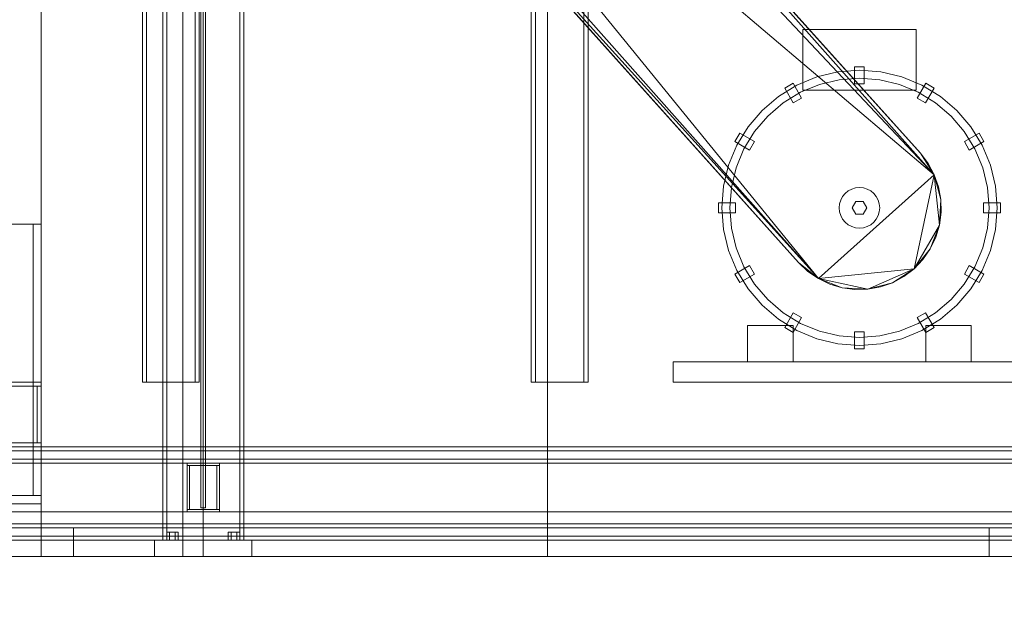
# Model space of a CAD drawing. Header units: millimetres. Extents: x -2233 to 61924, y -68080 to 6847.
# Tile 940 of 1022: x 46235 to 47450, y -55 to 662. Entities that reach past the tile are written whole.
import ezdxf

# ---------------------------------------------------------------- set-up
doc = ezdxf.new("R2010")
doc.units = ezdxf.units.MM
for name, color, linetype, lineweight in [('COTAS_O', 1, 'Continuous', 0), ('COTAS_P', 1, 'Continuous', 0), ('lateral_secador', 7, 'Continuous', 0)]:
    doc.layers.add(name, color=color, linetype=linetype, lineweight=lineweight)
doc.dimstyles.new('R19_100', dxfattribs={"dimtxt": 250, "dimasz": 150, "dimexe": 150, "dimexo": 80, "dimgap": 100, "dimtad": 1, "dimtih": 1, "dimtoh": 1, "dimdsep": 46, "dimcen": 0.09, "dimadec": 0, "dimazin": 0, "dimtfac": 1, "dimtdec": 4, "dimtofl": 0, "dimtmove": 0, "dimatfit": 3, "dimfxl": 1, "dimtolj": 1, "dimtzin": 0, "dimarcsym": 0})

# ---------------------------------------------------------------- blocks, each defined once
blk = doc.blocks.new('DIM_R27_29')
at = {"layer": 'COTAS_O'}
for p, q in [((40461.1, 0), (40461.1, -900)), ((60461.1, 0), (60461.1, -900)), ((40461.1, -900), (40611.1, -855)), ((60461.1, -900), (60311.1, -855)), ((40461.1, -900), (60461.1, -900)), ((40461.1, -900), (40611.1, -945)), ((60461.1, -900), (60311.1, -945))]:
    blk.add_line(p, q, dxfattribs=at)
blk.add_text('20000 O', height=250, dxfattribs=at).set_placement((50461.1, -800))
blk = doc.blocks.new('DIM_R27_33')
at = {"layer": 'COTAS_P'}
for p, q in [((857.9, 0), (857.9, -2500)), ((61924.1, 0), (61924.1, -2500)), ((857.9, -2500), (1007.9, -2455)), ((61924.1, -2500), (61774.1, -2455)), ((857.9, -2500), (61924.1, -2500)), ((857.9, -2500), (1007.9, -2545)), ((61924.1, -2500), (61774.1, -2545))]:
    blk.add_line(p, q, dxfattribs=at)
blk.add_text('61066.24 P', height=250, dxfattribs=at).set_placement((31391, -2400))

msp = doc.modelspace()

# ---------------------------------------------------------------- linework, layer by layer
at = {"layer": 'lateral_secador'}
for p, q in [((46261.134, 410), (46261.134, 2925)), ((46261.134, 2925), (46261.134, 0)), ((46411.134, 2925), (46411.134, 20)), ((46416.134, 20), (46416.134, 2925)), ((46436.134, 0), (46436.134, 2925)), ((46458.134, 2925), (46458.134, 60)), ((46461.134, 0), (46461.134, 2925)), ((46464.134, 60), (46464.134, 2925)), ((46506.134, 2925), (46506.134, 20)), ((46511.134, 20), (46511.134, 2925)), ((46886.134, 0), (46886.134, 2925)), ((46666.607, 1210.852), (47363.478, 470.91)), ((46724.84, 1188.374), (47346.316, 497.443)), ((46724.84, 1188.374), (47363.478, 470.91)), ((47346.316, 497.443), (46736.316, 1177.443)), ((47220.472, 342.625), (46566.909, 1146.37)), ((46566.909, 1146.37), (47363.478, 470.91)), ((47220.472, 342.625), (46563.527, 1084.04)), ((47195.951, 362.557), (46576.326, 1055.148)), ((47220.472, 342.625), (46576.326, 1055.148)), ((46585.951, 1042.557), (47195.951, 362.557)), ((46436.134, 1010), (46436.134, 0)), ((46461.134, 0), (46461.134, 1010)), ((46886.134, 0), (46886.134, 1010)), ((46386.134, 695), (46386.134, 215)), ((46391.134, 215), (46391.134, 695)), ((46451.134, 695), (46451.134, 215)), ((46456.134, 215), (46456.134, 695)), ((46866.134, 695), (46866.134, 215)), ((46871.134, 215), (46871.134, 695)), ((46931.134, 695), (46931.134, 215)), ((46936.134, 215), (46936.134, 695)), ((47201.134, 650), (47341.134, 650)), ((47201.134, 650), (47201.134, 575)), ((47341.134, 575), (47341.134, 650)), ((47244.54, 597.907), (47218.601, 591.68)), ((47271.134, 600), (47244.54, 597.907)), ((47265.134, 583), (47265.134, 604)), ((47277.134, 604), (47265.134, 604)), ((47297.728, 597.907), (47271.134, 600)), ((47277.134, 583), (47277.134, 604)), ((47323.667, 591.68), (47297.728, 597.907)), ((47189.33, 583.688), (47178.938, 577.688)), ((47199.83, 565.502), (47189.33, 583.688)), ((47218.601, 591.68), (47193.955, 581.471)), ((47246.104, 588.03), (47221.691, 582.169)), ((47271.134, 590), (47246.104, 588.03)), ((47296.163, 588.03), (47271.134, 590)), ((47320.577, 582.169), (47296.163, 588.03)), ((47348.312, 581.471), (47323.667, 591.68)), ((47342.438, 565.502), (47352.938, 583.688)), ((47363.33, 577.688), (47352.938, 583.688)), ((47193.955, 581.471), (47171.21, 567.533)), ((47198.495, 572.561), (47177.088, 559.443)), ((47189.438, 559.502), (47178.938, 577.688)), ((47221.691, 582.169), (47198.495, 572.561)), ((47201.134, 575), (47341.134, 575)), ((47265.134, 583), (47277.134, 583)), ((47343.772, 572.561), (47320.577, 582.169)), ((47365.18, 559.443), (47343.772, 572.561)), ((47371.057, 567.533), (47348.312, 581.471)), ((47352.83, 559.502), (47363.33, 577.688)), ((47171.21, 567.533), (47150.926, 550.208)), ((47177.088, 559.443), (47157.997, 543.137)), ((47189.438, 559.502), (47199.83, 565.502)), ((47342.438, 565.502), (47352.83, 559.502)), ((47384.271, 543.137), (47365.18, 559.443)), ((47391.342, 550.208), (47371.057, 567.533)), ((47150.926, 550.208), (47133.601, 529.923)), ((47408.667, 529.923), (47391.342, 550.208)), ((47157.997, 543.137), (47141.691, 524.046)), ((47400.577, 524.046), (47384.271, 543.137)), ((47133.601, 529.923), (47119.663, 507.178)), ((47141.691, 524.046), (47128.573, 502.638)), ((47413.695, 502.638), (47400.577, 524.046)), ((47422.605, 507.178), (47408.667, 529.923)), ((47123.445, 522.196), (47117.445, 511.804)), ((47135.632, 501.304), (47117.445, 511.804)), ((47141.632, 511.696), (47123.445, 522.196)), ((47135.632, 501.304), (47141.632, 511.696)), ((47400.636, 511.696), (47418.822, 522.196)), ((47400.636, 511.696), (47406.636, 501.304)), ((47406.636, 501.304), (47424.822, 511.804)), ((47424.822, 511.804), (47418.822, 522.196)), ((47119.663, 507.178), (47109.454, 482.533)), ((47128.573, 502.638), (47118.965, 479.443)), ((47423.303, 479.443), (47413.695, 502.638)), ((47432.813, 482.533), (47422.605, 507.178)), ((47346.316, 497.443), (47363.478, 470.91)), ((47355.941, 484.852), (47346.316, 497.443)), ((47109.454, 482.533), (47103.227, 456.594)), ((47118.965, 479.443), (47113.104, 455.03)), ((47363.478, 470.91), (47355.941, 484.852)), ((47429.164, 455.03), (47423.303, 479.443)), ((47439.041, 456.594), (47432.813, 482.533)), ((47363.478, 470.91), (47220.472, 342.625)), ((47363.478, 470.91), (47338.577, 354.817)), ((47363.478, 470.91), (47371.6, 440.371)), ((47368.741, 455.96), (47363.478, 470.91)), ((47363.478, 470.91), (47369.888, 408.818)), ((47103.227, 456.594), (47101.134, 430)), ((47113.104, 455.03), (47111.134, 430)), ((47257.245, 450.787), (47253.456, 447.678)), ((47261.567, 453.097), (47257.245, 450.787)), ((47266.257, 454.52), (47261.567, 453.097)), ((47271.134, 455), (47266.257, 454.52)), ((47276.011, 454.52), (47271.134, 455)), ((47280.701, 453.097), (47276.011, 454.52)), ((47285.023, 450.787), (47280.701, 453.097)), ((47288.812, 447.678), (47285.023, 450.787)), ((47371.6, 440.371), (47368.741, 455.96)), ((47431.134, 430), (47429.164, 455.03)), ((47441.134, 430), (47439.041, 456.594)), ((47248.037, 439.567), (47246.614, 434.877)), ((47250.347, 443.889), (47248.037, 439.567)), ((47253.456, 447.678), (47250.347, 443.889)), ((47266.634, 437.794), (47262.134, 430)), ((47275.634, 437.794), (47266.634, 437.794)), ((47280.134, 430), (47275.634, 437.794)), ((47291.921, 443.889), (47288.812, 447.678)), ((47294.231, 439.567), (47291.921, 443.889)), ((47295.654, 434.877), (47294.231, 439.567)), ((47371.6, 440.371), (47369.888, 408.818)), ((47371.985, 424.527), (47371.6, 440.371)), ((47118.134, 436), (47097.134, 436)), ((47097.134, 436), (47097.134, 424)), ((47101.134, 430), (47103.227, 403.406)), ((47111.134, 430), (47113.104, 404.97)), ((47118.134, 424), (47118.134, 436)), ((47246.614, 434.877), (47246.134, 430)), ((47246.134, 430), (47246.614, 425.123)), ((47262.134, 430), (47266.634, 422.206)), ((47275.634, 422.206), (47280.134, 430)), ((47296.134, 430), (47295.654, 434.877)), ((47295.654, 425.123), (47296.134, 430)), ((47424.134, 436), (47445.134, 436)), ((47424.134, 436), (47424.134, 424)), ((47429.164, 404.97), (47431.134, 430)), ((47439.041, 403.406), (47441.134, 430)), ((47445.134, 424), (47445.134, 436)), ((47118.134, 424), (47097.134, 424)), ((47246.614, 425.123), (47248.037, 420.433)), ((47248.037, 420.433), (47250.347, 416.111)), ((47250.347, 416.111), (47253.456, 412.322)), ((47266.634, 422.206), (47275.634, 422.206)), ((47288.812, 412.322), (47291.921, 416.111)), ((47291.921, 416.111), (47294.231, 420.433)), ((47294.231, 420.433), (47295.654, 425.123)), ((47369.888, 408.818), (47371.985, 424.527)), ((47424.134, 424), (47445.134, 424)), ((45661.134, 410), (46261.134, 410)), ((46251.134, 410), (46261.134, 410)), ((46251.134, 410), (46251.134, 75)), ((46261.134, 75), (46261.134, 410)), ((47103.227, 403.406), (47109.454, 377.467)), ((47113.104, 404.97), (47118.965, 380.557)), ((47253.456, 412.322), (47257.245, 409.213)), ((47257.245, 409.213), (47261.567, 406.903)), ((47261.567, 406.903), (47266.257, 405.48)), ((47266.257, 405.48), (47271.134, 405)), ((47271.134, 405), (47276.011, 405.48)), ((47276.011, 405.48), (47280.701, 406.903)), ((47280.701, 406.903), (47285.023, 409.213)), ((47285.023, 409.213), (47288.812, 412.322)), ((47369.888, 408.818), (47338.577, 354.817)), ((47369.888, 408.818), (47358.509, 379.338)), ((47365.358, 393.63), (47369.888, 408.818)), ((47423.303, 380.557), (47429.164, 404.97)), ((47432.813, 377.467), (47439.041, 403.406)), ((47358.509, 379.338), (47365.358, 393.63)), ((47109.454, 377.467), (47119.663, 352.822)), ((47118.965, 380.557), (47128.573, 357.362)), ((47358.509, 379.338), (47338.577, 354.817)), ((47349.508, 366.293), (47358.509, 379.338)), ((47413.695, 357.362), (47423.303, 380.557)), ((47422.605, 352.822), (47432.813, 377.467)), ((47338.577, 354.817), (47349.508, 366.293)), ((47135.632, 358.696), (47117.445, 348.196)), ((47119.663, 352.822), (47133.601, 330.077)), ((47128.573, 357.362), (47141.691, 335.954)), ((47141.632, 348.304), (47135.632, 358.696)), ((47220.472, 342.625), (47195.951, 362.557)), ((47195.951, 362.557), (47207.427, 351.626)), ((47338.577, 354.817), (47220.472, 342.625)), ((47338.577, 354.817), (47281.505, 329.534)), ((47338.577, 354.817), (47312.044, 337.656)), ((47325.985, 345.193), (47338.577, 354.817)), ((47400.577, 335.954), (47413.695, 357.362)), ((47406.636, 358.696), (47400.636, 348.304)), ((47406.636, 358.696), (47424.822, 348.196)), ((47408.667, 330.077), (47422.605, 352.822)), ((47117.445, 348.196), (47123.445, 337.804)), ((47141.632, 348.304), (47123.445, 337.804)), ((47207.427, 351.626), (47220.472, 342.625)), ((47249.952, 331.246), (47220.472, 342.625)), ((47220.472, 342.625), (47234.764, 335.776)), ((47281.505, 329.534), (47220.472, 342.625)), ((47312.044, 337.656), (47325.985, 345.193)), ((47400.636, 348.304), (47418.822, 337.804)), ((47418.822, 337.804), (47424.822, 348.196)), ((47133.601, 330.077), (47150.926, 309.792)), ((47141.691, 335.954), (47157.997, 316.863)), ((47234.764, 335.776), (47249.952, 331.246)), ((47281.505, 329.534), (47249.952, 331.246)), ((47249.952, 331.246), (47265.661, 329.148)), ((47265.661, 329.148), (47281.505, 329.534)), ((47312.044, 337.656), (47281.505, 329.534)), ((47281.505, 329.534), (47297.094, 332.393)), ((47297.094, 332.393), (47312.044, 337.656)), ((47384.271, 316.863), (47400.577, 335.954)), ((47391.342, 309.792), (47408.667, 330.077)), ((47157.997, 316.863), (47177.088, 300.557)), ((47365.18, 300.557), (47384.271, 316.863)), ((47150.926, 309.792), (47171.21, 292.467)), ((47371.057, 292.467), (47391.342, 309.792)), ((47171.21, 292.467), (47193.955, 278.529)), ((47177.088, 300.557), (47198.495, 287.439)), ((47189.438, 300.498), (47178.938, 282.312)), ((47199.83, 294.498), (47189.33, 276.312)), ((47199.83, 294.498), (47189.438, 300.498)), ((47352.83, 300.498), (47342.438, 294.498)), ((47342.438, 294.498), (47352.938, 276.312)), ((47343.772, 287.439), (47365.18, 300.557)), ((47348.312, 278.529), (47371.057, 292.467)), ((47352.83, 300.498), (47363.33, 282.312)), ((47133.134, 285), (47189.134, 285)), ((47133.134, 285), (47133.134, 240)), ((47178.938, 282.312), (47189.33, 276.312)), ((47189.134, 240), (47189.134, 285)), ((47198.495, 287.439), (47221.691, 277.831)), ((47320.577, 277.831), (47343.772, 287.439)), ((47352.938, 276.312), (47363.33, 282.312)), ((47353.134, 285), (47409.134, 285)), ((47353.134, 285), (47353.134, 240)), ((47409.134, 240), (47409.134, 285)), ((47193.955, 278.529), (47218.601, 268.32)), ((47218.601, 268.32), (47244.54, 262.093)), ((47221.691, 277.831), (47246.104, 271.97)), ((47246.104, 271.97), (47271.134, 270)), ((47265.134, 277), (47265.134, 256)), ((47277.134, 277), (47265.134, 277)), ((47271.134, 270), (47296.163, 271.97)), ((47277.134, 277), (47277.134, 256)), ((47296.163, 271.97), (47320.577, 277.831)), ((47297.728, 262.093), (47323.667, 268.32)), ((47323.667, 268.32), (47348.312, 278.529)), ((47244.54, 262.093), (47271.134, 260)), ((47265.134, 256), (47277.134, 256)), ((47271.134, 260), (47297.728, 262.093)), ((47041.134, 240), (47501.134, 240)), ((47041.134, 240), (47041.134, 215)), ((47133.134, 240), (47189.134, 240)), ((47353.134, 240), (47409.134, 240)), ((46181.134, 215), (46261.134, 215)), ((46181.134, 210), (46261.134, 210)), ((46256.134, 210), (46261.134, 210)), ((46256.134, 210), (46256.134, 140)), ((46261.134, 210), (46261.134, 215)), ((46261.134, 140), (46261.134, 210)), ((46386.134, 215), (46456.134, 215)), ((46386.134, 215), (46391.134, 215)), ((46451.134, 215), (46456.134, 215)), ((46866.134, 215), (46936.134, 215)), ((46866.134, 215), (46871.134, 215)), ((46931.134, 215), (46936.134, 215)), ((47041.134, 215), (47501.134, 215)), ((46141.134, 135), (47631.134, 135)), ((46181.134, 140), (46261.134, 140)), ((46181.134, 135), (46261.134, 135)), ((46256.134, 140), (46261.134, 140)), ((46261.134, 135), (46261.134, 140)), ((46141.134, 130), (47631.134, 130)), ((40461.134, 120), (60461.134, 120)), ((40461.134, 115), (60461.134, 115)), ((46441.134, 115), (46481.134, 115)), ((46441.134, 115), (46441.134, 112)), ((46441.134, 112), (46481.134, 112)), ((46441.134, 112), (46444.134, 112)), ((46441.134, 112), (46441.134, 58)), ((46444.134, 58), (46444.134, 112)), ((46478.134, 112), (46481.134, 112)), ((46478.134, 112), (46478.134, 58)), ((46481.134, 112), (46481.134, 115)), ((46481.134, 58), (46481.134, 112)), ((45661.134, 75), (46261.134, 75)), ((46251.134, 75), (46261.134, 75)), ((46261.134, 0), (46261.134, 75)), ((46261.134, 65), (46261.134, 75)), ((45661.134, 65), (46261.134, 65)), ((40461.134, 55), (60461.134, 55)), ((46441.134, 58), (46481.134, 58)), ((46441.134, 58), (46441.134, 55)), ((46441.134, 58), (46444.134, 58)), ((46441.134, 55), (46481.134, 55)), ((46458.134, 60), (46464.134, 60)), ((46478.134, 58), (46481.134, 58)), ((46481.134, 55), (46481.134, 58)), ((46141.134, 40), (47631.134, 40)), ((40461.134, 25), (60461.134, 25)), ((46141.134, 35), (47631.134, 35)), ((46141.134, 35), (46301.134, 35)), ((46301.134, 0), (46301.134, 35)), ((46419.634, 30), (46416.134, 30)), ((46416.134, 20), (46416.134, 30)), ((46426.634, 30), (46419.634, 30)), ((46419.634, 20), (46419.634, 30)), ((46430.134, 30), (46426.634, 30)), ((46426.634, 20), (46426.634, 30)), ((46430.134, 30), (46430.134, 20)), ((46495.634, 30), (46492.134, 30)), ((46492.134, 20), (46492.134, 30)), ((46502.634, 30), (46495.634, 30)), ((46495.634, 20), (46495.634, 30)), ((46506.134, 30), (46502.634, 30)), ((46502.634, 20), (46502.634, 30)), ((46506.134, 30), (46506.134, 20)), ((47431.134, 35), (47591.134, 35)), ((47431.134, 35), (47431.134, 0)), ((40461.134, 20), (60461.134, 20)), ((46401.134, 20), (46521.134, 20)), ((46401.134, 20), (46401.134, 0)), ((46411.134, 20), (46511.134, 20)), ((46411.134, 20), (46416.134, 20)), ((46419.634, 20), (46416.134, 20)), ((46426.634, 20), (46419.634, 20)), ((46426.634, 20), (46430.134, 20)), ((46495.634, 20), (46492.134, 20)), ((46502.634, 20), (46495.634, 20)), ((46502.634, 20), (46506.134, 20)), ((46506.134, 20), (46511.134, 20)), ((46521.134, 0), (46521.134, 20)), ((40461.134, 0), (60461.134, 0)), ((45661.134, 0), (46261.134, 0)), ((46141.134, 0), (46301.134, 0)), ((46261.134, 0), (46436.134, 0)), ((46401.134, 0), (46521.134, 0)), ((46436.134, 0), (46461.134, 0)), ((46461.134, 0), (46886.134, 0)), ((46886.134, 0), (47461.134, 0)), ((47431.134, 0), (47591.134, 0))]:
    msp.add_line(p, q, dxfattribs=at)

# ---------------------------------------------------------------- dimensions: what is measured, and where the dimension line sits
at = {"layer": 'COTAS_O'}
dim = msp.add_aligned_dim(p1=(40461.134, 0), p2=(60461.134, 0), distance=-900, text='<> O', dimstyle='R19_100', dxfattribs=at)
dim.commit()
dim.dimension.update_dxf_attribs({"geometry": 'DIM_R27_29', "text_midpoint": (50461.134, -900)})
at = {"layer": 'COTAS_P'}
dim = msp.add_aligned_dim(p1=(857.898, 0), p2=(61924.134, 0), distance=-2500, text='<> P', dimstyle='R19_100', dxfattribs=at)
dim.commit()
dim.dimension.update_dxf_attribs({"geometry": 'DIM_R27_33', "text_midpoint": (31391.016, -2500)})

doc.saveas('drawing.dxf')
